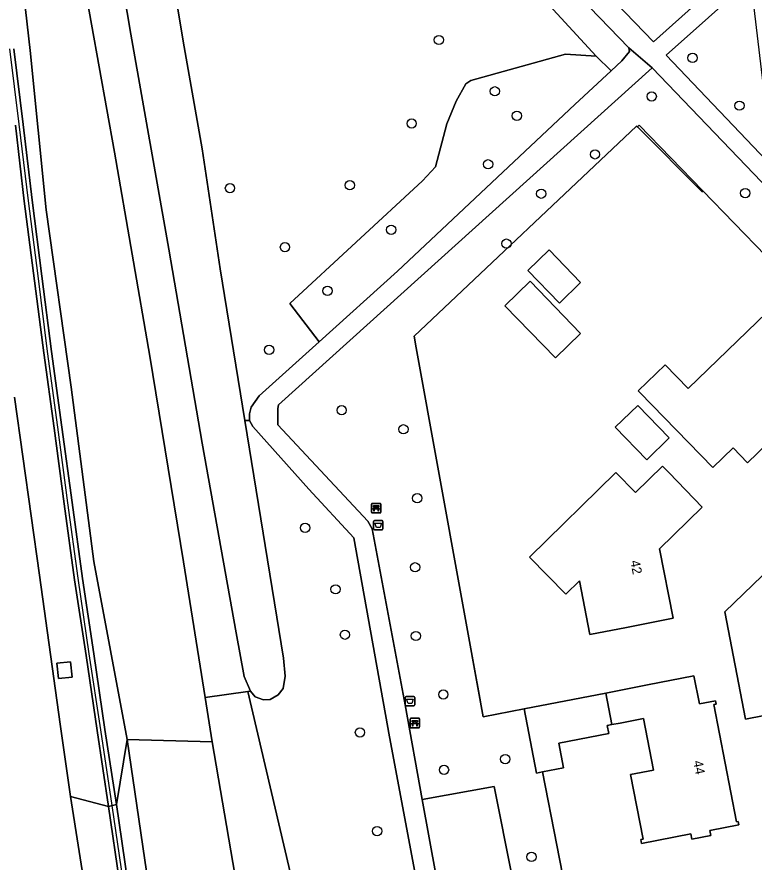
# Model space of a CAD drawing. Extents: x 157648 to 158502, y 379212 to 380938.
# Drawn here: x 158010.4 to 158088.1, y 380315 to 380404 of the extents above; entities that cross this region are included whole.
import ezdxf

# ---------------------------------------------------------------- set-up
doc = ezdxf.new("R2010")
doc.units = 0
for name, color, linetype in [('IMGEO_Afvalbak', 7, 'Continuous'), ('IMGEO_Bank', 7, 'Continuous'), ('IMGEO_Berm_groen', 7, 'Continuous'), ('IMGEO_Boom', 7, 'Continuous'), ('IMGEO_Erf', 7, 'Continuous'), ('IMGEO_Geluidsscherm', 7, 'Continuous'), ('IMGEO_Grasland_overig', 7, 'Continuous'), ('IMGEO_Groenvoorziening', 7, 'Continuous'), ('IMGEO_Muur', 7, 'Continuous'), ('IMGEO_Pand', 7, 'Continuous'), ('IMGEO_Pand_nummerreeks', 7, 'Continuous'), ('IMGEO_Rijbaan_autoweg', 7, 'Continuous'), ('IMGEO_Terreindeel_gesloten', 7, 'Continuous'), ('IMGEO_Voetpad_open', 7, 'Continuous'), ('IMGEO_Waterloop', 7, 'Continuous')]:
    doc.layers.add(name, color=color, linetype=linetype)

msp = doc.modelspace()

# ---------------------------------------------------------------- linework, layer by layer
at = {"layer": 'IMGEO_Afvalbak'}
for p, q in [((158047.957, 380350.051), (158047.957, 380350.851)), ((158047.957, 380350.851), (158047.957, 380350.051)), ((158048.057, 380350.951), (158048.847, 380350.951)), ((158048.847, 380350.951), (158048.057, 380350.951)), ((158048.947, 380350.851), (158048.947, 380350.051)), ((158048.947, 380350.051), (158048.947, 380350.851)), ((158048.847, 380349.951), (158048.057, 380349.951)), ((158048.057, 380349.951), (158048.847, 380349.951)), ((158051.398, 380332.407), (158052.188, 380332.407)), ((158052.188, 380332.407), (158051.398, 380332.407)), ((158051.298, 380331.507), (158051.298, 380332.307)), ((158051.298, 380332.307), (158051.298, 380331.507)), ((158052.288, 380332.307), (158052.288, 380331.507)), ((158052.288, 380331.507), (158052.288, 380332.307)), ((158052.188, 380331.407), (158051.398, 380331.407)), ((158051.398, 380331.407), (158052.188, 380331.407))]:
    msp.add_line(p, q, dxfattribs=at)
for points in [[(158048.1, 380350.665), (158048.804, 380350.665), (158048.655, 380350.195), (158048.249, 380350.195), (158048.1, 380350.665)], [(158051.441, 380332.121), (158052.145, 380332.121), (158051.996, 380331.651), (158051.59, 380331.651), (158051.441, 380332.121)]]:
    msp.add_lwpolyline(points, dxfattribs=at)
for centre, start, end in [((158048.057, 380350.851), 90, 180), ((158048.057, 380350.851), 90, 180), ((158048.847, 380350.851), 0, 90), ((158048.847, 380350.851), 360, 90), ((158048.057, 380350.051), 180, 270), ((158048.057, 380350.051), 180, 270), ((158048.847, 380350.051), 270, 0), ((158048.847, 380350.051), 270, 0), ((158051.398, 380332.307), 90, 180), ((158051.398, 380332.307), 90, 180), ((158052.188, 380332.307), 0, 90), ((158052.188, 380332.307), 360, 90), ((158051.398, 380331.507), 180, 270), ((158051.398, 380331.507), 180, 270), ((158052.188, 380331.507), 270, 0), ((158052.188, 380331.507), 270, 0)]:
    msp.add_arc(centre, 0.1, start, end, dxfattribs=at)
at = {"layer": 'IMGEO_Bank'}
for p, q in [((158047.73, 380351.81), (158047.73, 380352.651)), ((158047.73, 380352.651), (158047.73, 380351.81)), ((158047.805, 380352.735), (158048.646, 380352.735)), ((158048.646, 380352.735), (158047.805, 380352.735)), ((158048.427, 380352.133), (158048.034, 380352.133)), ((158048.039, 380352.241), (158048.039, 380352.347)), ((158048.083, 380352.347), (158048.083, 380352.241)), ((158048.371, 380352.353), (158048.089, 380352.353)), ((158048.089, 380352.235), (158048.371, 380352.235)), ((158048.377, 380352.241), (158048.377, 380352.347)), ((158048.421, 380352.347), (158048.421, 380352.241)), ((158048.73, 380352.66), (158048.73, 380351.819)), ((158048.73, 380351.819), (158048.73, 380352.66)), ((158048.655, 380351.735), (158047.814, 380351.735)), ((158047.814, 380351.735), (158048.655, 380351.735)), ((158051.808, 380329.182), (158051.808, 380330.023)), ((158051.808, 380330.023), (158051.808, 380329.182)), ((158051.883, 380330.107), (158052.724, 380330.107)), ((158052.724, 380330.107), (158051.883, 380330.107)), ((158052.117, 380329.613), (158052.117, 380329.719)), ((158052.161, 380329.719), (158052.161, 380329.613)), ((158052.449, 380329.725), (158052.167, 380329.725)), ((158052.455, 380329.613), (158052.455, 380329.719)), ((158052.499, 380329.719), (158052.499, 380329.613)), ((158052.808, 380330.032), (158052.808, 380329.191)), ((158052.808, 380329.191), (158052.808, 380330.032)), ((158052.733, 380329.107), (158051.892, 380329.107)), ((158051.892, 380329.107), (158052.733, 380329.107)), ((158052.505, 380329.505), (158052.112, 380329.505)), ((158052.167, 380329.607), (158052.449, 380329.607))]:
    msp.add_line(p, q, dxfattribs=at)
for points in [[(158047.977, 380352.133), (158047.835, 380352.133), (158047.947, 380352.235), (158048.033, 380352.235)], [(158048.033, 380352.353), (158047.947, 380352.353), (158047.947, 380352.514), (158048.51, 380352.514), (158048.51, 380352.353), (158048.427, 380352.353)], [(158048.027, 380352.126), (158048.027, 380351.919), (158047.984, 380351.919), (158047.984, 380352.126)], [(158048.427, 380352.235), (158048.51, 380352.235), (158048.622, 380352.133), (158048.483, 380352.133)], [(158048.477, 380352.126), (158048.477, 380351.919), (158048.433, 380351.919), (158048.433, 380352.126)], [(158052.111, 380329.725), (158052.025, 380329.725), (158052.025, 380329.886), (158052.588, 380329.886), (158052.588, 380329.725), (158052.505, 380329.725)], [(158052.055, 380329.505), (158051.913, 380329.505), (158052.025, 380329.607), (158052.111, 380329.607)], [(158052.105, 380329.498), (158052.105, 380329.291), (158052.062, 380329.291), (158052.062, 380329.498)], [(158052.505, 380329.607), (158052.588, 380329.607), (158052.7, 380329.505), (158052.561, 380329.505)], [(158052.555, 380329.498), (158052.555, 380329.291), (158052.511, 380329.291), (158052.511, 380329.498)]]:
    msp.add_lwpolyline(points, dxfattribs=at)
for centre, radius, start, end in [((158047.808, 380352.657), 0.0779, 92.4484, 184.28452), ((158047.808, 380352.657), 0.0779, 92.4484, 184.28452), ((158047.977, 380352.126), 0.00671, 2.89567, 87.10433), ((158048.034, 380352.126), 0.00671, 92.89567, 177.10433), ((158048.032, 380352.346), 0.00671, 2.89567, 87.10433), ((158048.032, 380352.242), 0.00671, 272.89567, 357.10433), ((158048.089, 380352.346), 0.00671, 92.89567, 177.10433), ((158048.089, 380352.242), 0.00671, 182.89567, 267.10433), ((158048.371, 380352.346), 0.00671, 2.89567, 87.10433), ((158048.371, 380352.242), 0.00671, 272.89567, 357.10433), ((158048.428, 380352.346), 0.00671, 92.89567, 177.10433), ((158048.428, 380352.242), 0.00671, 182.89567, 267.10433), ((158048.426, 380352.126), 0.00671, 2.89567, 87.10433), ((158048.483, 380352.126), 0.00671, 92.89567, 177.10433), ((158048.652, 380352.657), 0.0779, 2.4484, 94.28452), ((158048.652, 380352.657), 0.0779, 2.4484, 94.28452), ((158047.808, 380351.813), 0.0779, 182.4484, 274.28452), ((158047.808, 380351.813), 0.0779, 182.4484, 274.28452), ((158048.652, 380351.813), 0.0779, 272.4484, 4.28452), ((158048.652, 380351.813), 0.0779, 272.4484, 4.28452), ((158051.886, 380330.029), 0.0779, 92.4484, 184.28452), ((158051.886, 380330.029), 0.0779, 92.4484, 184.28452), ((158052.11, 380329.718), 0.00671, 2.89567, 87.10433), ((158052.167, 380329.718), 0.00671, 92.89567, 177.10433), ((158052.449, 380329.718), 0.00671, 2.89567, 87.10433), ((158052.506, 380329.718), 0.00671, 92.89567, 177.10433), ((158052.73, 380330.029), 0.0779, 2.4484, 94.28452), ((158052.73, 380330.029), 0.0779, 2.4484, 94.28452), ((158051.886, 380329.185), 0.0779, 182.4484, 274.28452), ((158051.886, 380329.185), 0.0779, 182.4484, 274.28452), ((158052.055, 380329.498), 0.00671, 2.89567, 87.10433), ((158052.112, 380329.498), 0.00671, 92.89567, 177.10433), ((158052.11, 380329.614), 0.00671, 272.89567, 357.10433), ((158052.167, 380329.614), 0.00671, 182.89567, 267.10433), ((158052.449, 380329.614), 0.00671, 272.89567, 357.10433), ((158052.506, 380329.614), 0.00671, 182.89567, 267.10433), ((158052.504, 380329.498), 0.00671, 2.89567, 87.10433), ((158052.561, 380329.498), 0.00671, 92.89567, 177.10433), ((158052.73, 380329.185), 0.0779, 272.4484, 4.28452), ((158052.73, 380329.185), 0.0779, 272.4484, 4.28452)]:
    msp.add_arc(centre, radius, start, end, dxfattribs=at)
at = {"layer": 'IMGEO_Berm_groen'}
for points in [[(158010.041, 380400.64), (158011.015, 380392.665), (158011.989, 380384.691), (158012.983, 380376.699), (158014.029, 380368.746), (158015.095, 380360.776), (158016.196, 380352.825), (158017.264, 380344.819), (158018.473, 380336.91), (158019.632, 380328.926), (158020.859, 380321.018), (158021.993, 380327.86), (158018.465, 380346.617), (158016.093, 380364.988), (158013.468, 380383.677), (158011.757, 380400.444), (158010.079, 380415.304)], [(158010.123, 380363.949), (158012.733, 380345.17), (158014.937, 380329.474), (158016.005, 380321.863), (158020.025, 380320.814), (158018.828, 380328.833), (158017.656, 380336.725), (158016.426, 380344.688), (158015.358, 380352.695), (158014.293, 380360.665), (158013.21, 380368.598), (158011.15, 380384.597), (158010.23, 380392.592)], [(158024.457, 380311.072), (158021.993, 380327.86), (158020.859, 380321.018), (158022.017, 380313.052)], [(158021.163, 380312.865), (158020.025, 380320.814), (158016.005, 380321.863), (158017.727, 380310.941)]]:
    msp.add_lwpolyline(points, dxfattribs=at)
msp.add_lwpolyline([(158014.57, 380335.9), (158016.012, 380336.059), (158016.192, 380334.44), (158014.751, 380334.28)], close=True, dxfattribs=at)
at = {"layer": 'IMGEO_Boom'}
for centre in [(158054.842, 380401.565), (158081.576, 380399.674), (158060.736, 380396.161), (158077.267, 380395.616), (158086.51, 380394.647), (158063.065, 380393.584), (158051.973, 380392.768), (158071.292, 380389.515), (158060.027, 380388.468), (158045.453, 380386.259), (158032.822, 380385.952), (158065.629, 380385.37), (158087.123, 380385.438), (158049.809, 380381.574), (158061.959, 380380.112), (158038.616, 380379.736), (158043.098, 380375.14), (158036.946, 380368.924), (158044.595, 380362.561), (158051.101, 380360.55), (158052.556, 380353.291), (158040.737, 380350.169), (158052.336, 380346.014), (158043.954, 380343.693), (158044.939, 380338.912), (158052.42, 380338.776), (158055.307, 380332.614), (158046.522, 380328.617), (158061.827, 380325.803), (158055.381, 380324.678), (158048.324, 380318.221), (158064.599, 380315.501)]:
    msp.add_circle(centre, 0.489, dxfattribs=at)
at = {"layer": 'IMGEO_Erf'}
for points in [[(158105.995, 380361.632), (158075.944, 380392.592), (158075.753, 380392.408), (158075.676, 380392.485), (158052.218, 380370.37), (158052.442, 380369.146), (158059.5, 380330.252), (158063.82, 380331.088), (158072.417, 380332.766), (158076.817, 380333.625), (158081.724, 380334.583), (158082.304, 380331.611), (158083.993, 380331.941), (158084.058, 380331.609), (158083.807, 380331.56), (158086.22, 380319.205), (158086.393, 380319.239), (158086.461, 380318.89), (158083.398, 380318.291), (158083.505, 380317.744), (158081.512, 380317.355), (158081.401, 380317.923), (158076.209, 380316.909), (158076.125, 380317.336), (158076.368, 380317.384), (158075.041, 380324.176), (158077.467, 380324.65), (158076.405, 380330.086), (158073.957, 380329.608), (158073.068, 380329.434), (158072.569, 380329.336), (158072.733, 380328.495), (158067.479, 380327.468), (158067.982, 380324.894), (158065.766, 380324.461), (158070.293, 380301.293)], [(158105.235, 380333.559), (158087.167, 380330.005), (158084.961, 380341.306), (158091.847, 380347.972)]]:
    msp.add_lwpolyline(points, dxfattribs=at)
for points in [[(158067.535, 380373.852), (158064.205, 380377.285), (158066.445, 380379.458), (158069.775, 380376.025)], [(158067.117, 380368.076), (158061.788, 380373.569), (158064.443, 380376.145), (158069.772, 380370.652)], [(158087.367, 380357.019), (158085.835, 380358.598), (158083.703, 380356.53), (158076.024, 380364.445), (158075.857, 380364.617), (158078.684, 380367.359), (158081.127, 380364.84), (158089.399, 380372.864), (158097.735, 380364.271), (158094.134, 380360.778), (158092.731, 380362.224)], [(158076.756, 380357.34), (158073.424, 380360.775), (158075.791, 380363.071), (158079.124, 380359.636)], [(158078.099, 380347.943), (158079.526, 380340.638), (158074.619, 380339.68), (158070.749, 380338.924), (158069.644, 380344.587), (158068.224, 380343.193), (158064.401, 380347.087), (158073.486, 380356.006), (158075.57, 380353.882), (158078.417, 380356.677), (158079.102, 380355.965), (158082.57, 380352.363)]]:
    msp.add_lwpolyline(points, close=True, dxfattribs=at)
at = {"layer": 'IMGEO_Geluidsscherm'}
for points in [[(158020.403, 380320.906), (158020.401, 380320.917), (158019.226, 380328.882), (158017.993, 380336.9), (158016.835, 380344.866), (158015.734, 380352.816), (158014.668, 380360.787), (158013.603, 380368.757), (158012.593, 380376.711), (158011.584, 380384.629), (158010.624, 380392.696), (158009.634, 380400.633)], [(158023.942, 380292.746), (158023.838, 380296.981), (158022.789, 380304.988), (158021.556, 380313.006), (158020.403, 380320.906)]]:
    msp.add_lwpolyline(points, dxfattribs=at)
at = {"layer": 'IMGEO_Grasland_overig'}
for points in [[(158008.456, 380471.073), (158010.584, 380452.82), (158013.374, 380432.56), (158016.624, 380412.267), (158020.638, 380389.734), (158024.366, 380368.251), (158027.936, 380346.578), (158030.204, 380332.282), (158034.696, 380332.931), (158034.982, 380332.972), (158034.323, 380334.52), (158033.486, 380339.124), (158029.884, 380359.089), (158026.37, 380379.535), (158022.37, 380402.161), (158018.402, 380425.669), (158015.817, 380443.497), (158013.211, 380463.747), (158012.888, 380468.466), (158012.716, 380468.453), (158012.032, 380474.96), (158011.103, 380487.525), (158010.246, 380502.882)], [(158010.079, 380415.304), (158011.757, 380400.444), (158013.468, 380383.677), (158016.093, 380364.988), (158018.465, 380346.617), (158021.993, 380327.86), (158030.941, 380327.631), (158030.204, 380332.282), (158027.936, 380346.578), (158024.366, 380368.251), (158020.638, 380389.734), (158016.624, 380412.267), (158013.374, 380432.56), (158010.584, 380452.82), (158008.456, 380471.073)]]:
    msp.add_lwpolyline(points, dxfattribs=at)
msp.add_lwpolyline([(158023.042, 380291.657), (158023.896, 380285.311), (158024.279, 380283.377), (158026.778, 380283.967), (158028.834, 380285.341), (158031.115, 380288.225), (158033.24, 380291.01), (158034.513, 380293.19), (158035.23, 380295.972), (158035.504, 380297.985), (158035.354, 380300.437), (158034.227, 380308.551), (158030.941, 380327.631), (158021.993, 380327.86), (158024.457, 380311.072), (158026.392, 380300.573), (158026.639, 380298.015), (158026.441, 380296.336), (158025.628, 380294.867), (158024.438, 380292.427)], close=True, dxfattribs=at)
at = {"layer": 'IMGEO_Groenvoorziening'}
for points in [[(158021.479, 380439.704), (158028.01, 380400.843), (158029.882, 380390.103), (158031.788, 380377.455), (158034.383, 380361.493), (158034.869, 380361.486), (158034.874, 380362.165), (158035.061, 380362.889), (158035.906, 380364.066), (158042.23, 380369.767), (158039.126, 380373.794), (158053.105, 380386.739), (158054.485, 380388.204), (158055.678, 380392.728), (158056.661, 380395.119), (158057.685, 380396.938), (158058.217, 380397.308), (158068.172, 380400.083), (158071.405, 380399.866), (158064.837, 380407.009)], [(158064.837, 380407.009), (158071.405, 380399.866), (158073.012, 380398.329), (158074.134, 380399.361), (158074.92, 380400.353), (158074.872, 380400.738), (158054.227, 380422.099)], [(158059.616, 380419.875), (158077.461, 380401.381), (158087.42, 380410.342)], [(158090.472, 380384.897), (158077.313, 380398.639), (158037.951, 380363.123), (158037.857, 380362.743), (158037.863, 380361.018), (158047.343, 380350.868), (158047.801, 380350.082), (158051.284, 380331.506), (158053.086, 380321.567), (158060.666, 380322.929), (158066.352, 380294.375)], [(158070.293, 380301.293), (158065.766, 380324.461), (158065.139, 380324.338), (158063.82, 380331.088), (158059.5, 380330.252), (158052.442, 380369.146), (158052.218, 380370.37), (158075.676, 380392.485), (158075.753, 380392.408), (158075.944, 380392.592), (158105.995, 380361.632)], [(158055.707, 380295.76), (158049.641, 380328.145), (158045.882, 380349.13), (158041.131, 380354.251), (158035.246, 380360.861), (158034.869, 380361.486), (158034.383, 380361.493), (158038.454, 380336.454), (158038.653, 380334.536), (158038.419, 380333.241), (158037.9, 380332.575), (158037.059, 380332.095), (158036.363, 380332.063), (158035.468, 380332.371), (158034.982, 380332.972), (158034.696, 380332.931), (158046.75, 380281.526)]]:
    msp.add_lwpolyline(points, dxfattribs=at)
for points in [[(158087.71, 380407.928), (158078.805, 380399.971), (158090.083, 380388.142)], [(158073.012, 380398.329), (158071.405, 380399.866), (158068.172, 380400.083), (158058.217, 380397.308), (158057.685, 380396.938), (158056.661, 380395.119), (158055.678, 380392.728), (158054.485, 380388.204), (158053.105, 380386.739), (158039.126, 380373.794), (158042.23, 380369.767), (158050.475, 380377.2), (158069.152, 380394.781)], [(158034.696, 380332.931), (158030.204, 380332.282), (158030.941, 380327.631), (158034.227, 380308.551), (158035.354, 380300.437), (158035.504, 380297.985), (158035.23, 380295.972), (158034.513, 380293.19), (158033.24, 380291.01), (158031.115, 380288.225), (158028.834, 380285.341), (158026.778, 380283.967), (158024.279, 380283.377), (158024.101, 380283.352), (158024.137, 380283.083), (158024.72, 380278.733), (158040.358, 380280.568), (158046.75, 380281.526)], [(158066.352, 380294.375), (158060.666, 380322.929), (158053.086, 380321.567), (158056.086, 380305.026), (158058.411, 380292.857), (158058.587, 380292.608), (158059.49, 380292.54)]]:
    msp.add_lwpolyline(points, close=True, dxfattribs=at)
at = {"layer": 'IMGEO_Muur'}
for points in [[(158010.23, 380392.592), (158011.15, 380384.597), (158013.21, 380368.598), (158014.293, 380360.665), (158015.358, 380352.695), (158016.426, 380344.688), (158017.656, 380336.725), (158018.828, 380328.833), (158020.025, 380320.814), (158020.859, 380321.018), (158019.632, 380328.926), (158018.473, 380336.91), (158017.264, 380344.819), (158016.196, 380352.825), (158015.095, 380360.776), (158014.029, 380368.746), (158012.983, 380376.699), (158011.989, 380384.691), (158011.015, 380392.665), (158010.041, 380400.64)], [(158052.442, 380369.146), (158052.218, 380370.37), (158075.676, 380392.485), (158075.753, 380392.408)], [(158075.753, 380392.408), (158082.635, 380385.543)], [(158059.259, 380331.856), (158052.442, 380369.146)]]:
    msp.add_lwpolyline(points, dxfattribs=at)
msp.add_lwpolyline([(158020.025, 380320.814), (158021.163, 380312.865), (158022.299, 380304.953), (158023.404, 380296.93), (158023.57, 380292.552), (158024.39, 380292.663), (158024.299, 380297.026), (158023.138, 380305.066), (158022.017, 380313.052), (158020.859, 380321.018)], close=True, dxfattribs=at)
at = {"layer": 'IMGEO_Pand'}
for points in [[(158069.775, 380376.025), (158066.445, 380379.458), (158064.205, 380377.285), (158067.535, 380373.852)], [(158069.772, 380370.652), (158064.443, 380376.145), (158061.788, 380373.569), (158067.117, 380368.076)], [(158097.735, 380364.271), (158089.399, 380372.864), (158081.127, 380364.84), (158078.684, 380367.359), (158075.857, 380364.617), (158076.024, 380364.445), (158083.703, 380356.53), (158085.835, 380358.598), (158087.367, 380357.019), (158092.731, 380362.224), (158094.134, 380360.778)], [(158076.756, 380357.34), (158079.124, 380359.636), (158075.791, 380363.071), (158073.424, 380360.775)], [(158078.099, 380347.943), (158082.57, 380352.363), (158079.102, 380355.965), (158078.417, 380356.677), (158075.57, 380353.882), (158073.486, 380356.006), (158064.401, 380347.087), (158068.224, 380343.193), (158069.644, 380344.587), (158070.749, 380338.924), (158074.619, 380339.68), (158079.526, 380340.638)], [(158076.817, 380333.625), (158072.417, 380332.766), (158073.068, 380329.434), (158073.957, 380329.608), (158076.405, 380330.086), (158077.467, 380324.65), (158075.041, 380324.176), (158076.368, 380317.384), (158076.125, 380317.336), (158076.209, 380316.909), (158081.401, 380317.923), (158081.512, 380317.355), (158083.505, 380317.744), (158083.398, 380318.291), (158086.461, 380318.89), (158086.393, 380319.239), (158086.22, 380319.205), (158083.807, 380331.56), (158084.058, 380331.609), (158083.993, 380331.941), (158082.304, 380331.611), (158081.724, 380334.583)], [(158072.417, 380332.766), (158063.82, 380331.088), (158065.139, 380324.338), (158065.766, 380324.461), (158067.982, 380324.894), (158067.479, 380327.468), (158072.733, 380328.495), (158072.569, 380329.336), (158073.068, 380329.434)]]:
    msp.add_lwpolyline(points, close=True, dxfattribs=at)
at = {"layer": 'IMGEO_Rijbaan_autoweg'}
msp.add_lwpolyline([(158017.727, 380310.941), (158016.005, 380321.863), (158014.937, 380329.474), (158012.733, 380345.17), (158010.123, 380363.949)], dxfattribs=at)
at = {"layer": 'IMGEO_Terreindeel_gesloten'}
msp.add_lwpolyline([(158014.57, 380335.9), (158014.751, 380334.28), (158016.192, 380334.44), (158016.012, 380336.059)], close=True, dxfattribs=at)
at = {"layer": 'IMGEO_Voetpad_open'}
for points in [[(158054.227, 380422.099), (158074.872, 380400.738), (158077.313, 380398.639), (158090.472, 380384.897), (158090.083, 380388.142), (158078.805, 380399.971), (158087.71, 380407.928)], [(158087.42, 380410.342), (158077.461, 380401.381), (158059.616, 380419.875)], [(158056.086, 380305.026), (158053.086, 380321.567), (158051.284, 380331.506), (158047.801, 380350.082), (158047.343, 380350.868), (158037.863, 380361.018), (158037.857, 380362.743), (158037.951, 380363.123), (158077.313, 380398.639), (158074.872, 380400.738), (158074.92, 380400.353), (158074.134, 380399.361), (158073.012, 380398.329), (158069.152, 380394.781), (158050.475, 380377.2), (158042.23, 380369.767), (158035.906, 380364.066), (158035.061, 380362.889), (158034.874, 380362.165), (158034.869, 380361.486), (158035.246, 380360.861), (158041.131, 380354.251), (158045.882, 380349.13), (158049.641, 380328.145), (158055.707, 380295.76)], [(158091.847, 380347.972), (158084.961, 380341.306), (158087.167, 380330.005), (158105.235, 380333.559)]]:
    msp.add_lwpolyline(points, dxfattribs=at)
at = {"layer": 'IMGEO_Waterloop'}
msp.add_lwpolyline([(158018.402, 380425.669), (158022.37, 380402.161), (158026.37, 380379.535), (158029.884, 380359.089), (158033.486, 380339.124), (158034.323, 380334.52), (158034.982, 380332.972), (158035.468, 380332.371), (158036.363, 380332.063), (158037.059, 380332.095), (158037.9, 380332.575), (158038.419, 380333.241), (158038.653, 380334.536), (158038.454, 380336.454), (158034.383, 380361.493), (158031.788, 380377.455), (158029.882, 380390.103), (158028.01, 380400.843), (158021.479, 380439.704)], dxfattribs=at)

# ---------------------------------------------------------------- texts
at = {"layer": 'IMGEO_Pand_nummerreeks'}
for s, rotation, p in [('42', 281.05215, (158075.007, 380346.661)), ('44', 281.05107, (158081.636, 380325.565))]:
    msp.add_text(s, height=1, rotation=rotation, dxfattribs=at).set_placement(p)

doc.saveas('drawing.dxf')
